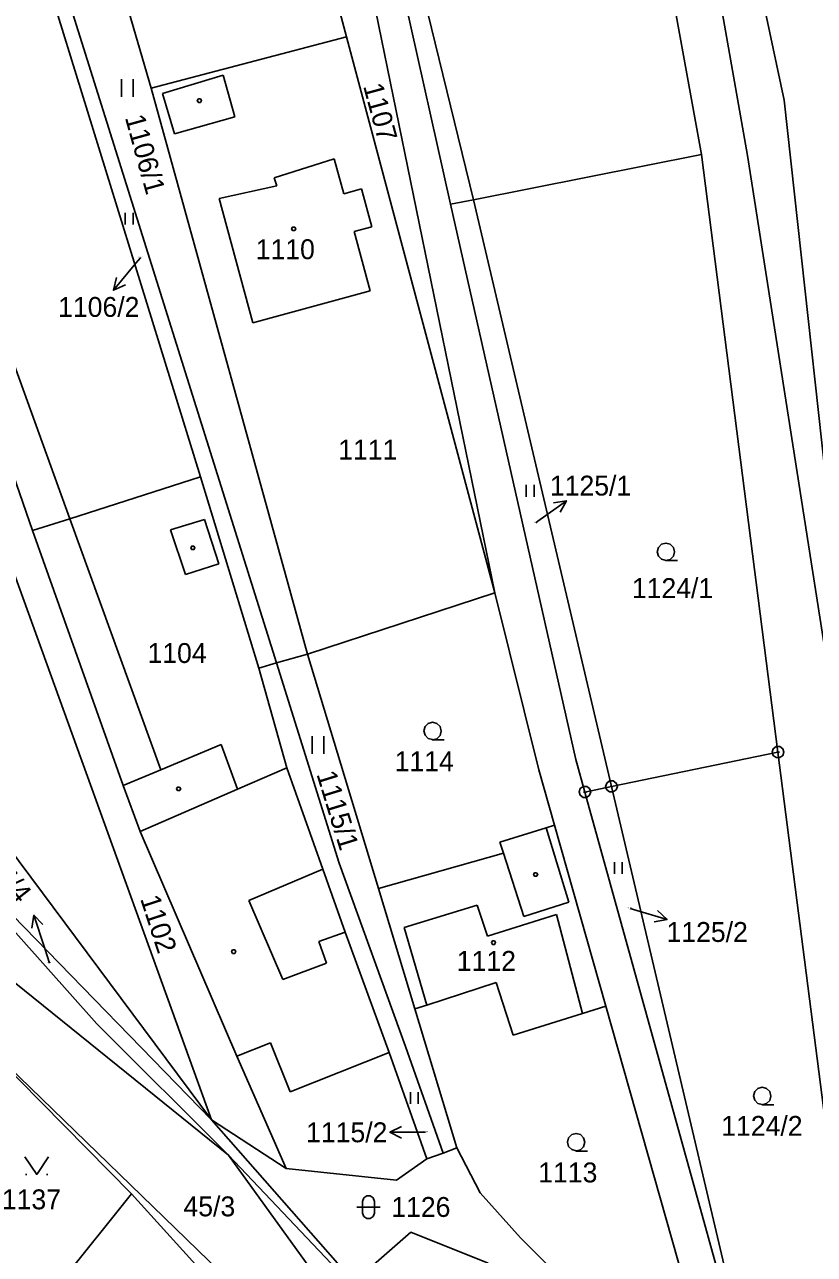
# Model space of a CAD drawing. Extents: x -609861 to -605046, y -1120287 to -1116307.
# Drawn here: x -607403.7 to -607336.2, y -1118936.8 to -1118831.6 of the extents above; entities that cross this region are included whole.
import ezdxf

# ---------------------------------------------------------------- set-up
doc = ezdxf.new("R2010")
doc.units = 0
for name, color, linetype in [('Vrstva 1', 7, 'Continuous'), ('Vrstva 2', 7, 'Continuous'), ('Vrstva 3', 7, 'Continuous'), ('Vrstva 4', 7, 'Continuous'), ('Vrstva 5', 7, 'Continuous'), ('Vrstva 7', 7, 'Continuous'), ('Vrstva 8', 7, 'Continuous')]:
    doc.layers.add(name, color=color, linetype=linetype)

msp = doc.modelspace()

# ---------------------------------------------------------------- linework, layer by layer
at = {"layer": 'Vrstva 1'}
for p, q in [((-607406.21, -1118791.7), (-607392.89, -1118837.08)), ((-607382.19, -1118886.21), (-607411.31, -1118793.33)), ((-607409.23, -1118803.85), (-607388.67, -1118870.31)), ((-607352.3, -1118807.14), (-607345.84, -1118842.76)), ((-607341.92, -1118842.84), (-607348.15, -1118807.47)), ((-607423.44, -1118808.75), (-607399.84, -1118873.88)), ((-607365.35, -1118846.62), (-607373.86, -1118811.69)), ((-607372.24, -1118824.96), (-607367.31, -1118847.01)), ((-607374.17, -1118828.22), (-607363.52, -1118880.2)), ((-607376.19, -1118832.69), (-607377.17, -1118829.02)), ((-607376.19, -1118832.69), (-607392.89, -1118837.08)), ((-607363.52, -1118880.2), (-607376.19, -1118832.69)), ((-607392.89, -1118837.08), (-607379.53, -1118885.46)), ((-607382.38, -1118844.75), (-607377.25, -1118843.12)), ((-607377.25, -1118843.12), (-607376.43, -1118846.12)), ((-607345.84, -1118842.76), (-607365.35, -1118846.62)), ((-607345.84, -1118842.76), (-607339.31, -1118893.84)), ((-607329.72, -1118920.78), (-607341.92, -1118842.84)), ((-607382.16, -1118845.44), (-607382.38, -1118844.75)), ((-607387.09, -1118846.5), (-607382.16, -1118845.44)), ((-607376.43, -1118846.12), (-607374.91, -1118845.7)), ((-607374.91, -1118845.7), (-607374.04, -1118848.92)), ((-607403.04, -1118874.9), (-607412.86, -1118846.8)), ((-607384.2, -1118857.13), (-607387.09, -1118846.5)), ((-607365.35, -1118846.62), (-607367.31, -1118847.01)), ((-607367.31, -1118847.01), (-607356.58, -1118894.47)), ((-607353.54, -1118896.77), (-607365.35, -1118846.62)), ((-607374.04, -1118848.92), (-607375.55, -1118849.33)), ((-607375.55, -1118849.33), (-607374.17, -1118854.39)), ((-607374.17, -1118854.39), (-607384.2, -1118857.13)), ((-607409.96, -1118863.77), (-607387.74, -1118925.25)), ((-607399.84, -1118873.88), (-607388.67, -1118870.31)), ((-607388.67, -1118870.31), (-607383.7, -1118886.64)), ((-607399.84, -1118873.88), (-607392.06, -1118895.34)), ((-607395.28, -1118896.69), (-607403.04, -1118874.9)), ((-607363.52, -1118880.2), (-607379.53, -1118885.46)), ((-607359.76, -1118895.33), (-607363.52, -1118880.2)), ((-607382.19, -1118886.21), (-607383.7, -1118886.64)), ((-607379.53, -1118885.46), (-607382.19, -1118886.21)), ((-607373.46, -1118905.48), (-607379.53, -1118885.46)), ((-607383.7, -1118886.64), (-607381.3, -1118895.17)), ((-607356.58, -1118894.47), (-607355.81, -1118897.24)), ((-607353.54, -1118896.77), (-607339.31, -1118893.84)), ((-607339.31, -1118893.84), (-607329.47, -1118970.87)), ((-607392.06, -1118895.34), (-607395.28, -1118896.69)), ((-607381.3, -1118895.17), (-607378.23, -1118903.84)), ((-607359.76, -1118895.33), (-607358.41, -1118900.08)), ((-607395.28, -1118896.69), (-607393.82, -1118900.61)), ((-607353.54, -1118896.77), (-607355.81, -1118897.24)), ((-607339.94, -1118954.49), (-607353.54, -1118896.77)), ((-607355.81, -1118897.24), (-607339.94, -1118954.49)), ((-607393.82, -1118900.61), (-607385.57, -1118919.82)), ((-607363.09, -1118901.53), (-607359.14, -1118900.31)), ((-607359.14, -1118900.31), (-607358.41, -1118900.08)), ((-607358.41, -1118900.08), (-607354.02, -1118915.55)), ((-607362.78, -1118902.47), (-607363.09, -1118901.53)), ((-607410.11, -1118902.93), (-607397.55, -1118917.05)), ((-607373.46, -1118905.48), (-607362.78, -1118902.47)), ((-607378.23, -1118903.84), (-607376.3, -1118909.21)), ((-607370.35, -1118915.77), (-607373.46, -1118905.48)), ((-607386.27, -1118928.26), (-607411.84, -1118907.68)), ((-607387.74, -1118925.25), (-607404.76, -1118907.75)), ((-607376.3, -1118909.21), (-607372.55, -1118919.51)), ((-607363.4, -1118913.52), (-607369.33, -1118915.44)), ((-607361.96, -1118918.03), (-607363.4, -1118913.52)), ((-607369.33, -1118915.44), (-607370.35, -1118915.77)), ((-607366.75, -1118927.66), (-607370.35, -1118915.77)), ((-607354.02, -1118915.55), (-607356.03, -1118916.18)), ((-607354.02, -1118915.55), (-607343.96, -1118951.03)), ((-607394.57, -1118931.57), (-607409.55, -1118916.39)), ((-607383.75, -1118941.37), (-607409.55, -1118916.39)), ((-607356.03, -1118916.18), (-607361.96, -1118918.03)), ((-607397.55, -1118917.05), (-607386.27, -1118928.26)), ((-607385.57, -1118919.82), (-607381.35, -1118929.42)), ((-607372.55, -1118919.51), (-607369.34, -1118928.59)), ((-607381.35, -1118929.42), (-607387.74, -1118925.25)), ((-607387.74, -1118925.25), (-607369.44, -1118946.03)), ((-607369.44, -1118946.03), (-607386.27, -1118928.26)), ((-607367.93, -1118928.09), (-607369.34, -1118928.59)), ((-607366.75, -1118927.66), (-607367.93, -1118928.09)), ((-607364.77, -1118931.5), (-607366.75, -1118927.66)), ((-607371.91, -1118930.4), (-607381.35, -1118929.42)), ((-607369.34, -1118928.59), (-607371.91, -1118930.4)), ((-607403.17, -1118942.31), (-607394.57, -1118931.57)), ((-607383.07, -1118944.24), (-607394.57, -1118931.57)), ((-607361.31, -1118935.35), (-607364.77, -1118931.5)), ((-607355.58, -1118941.05), (-607361.31, -1118935.35))]:
    msp.add_line(p, q, dxfattribs=at)
for points in [[(-607367.93, -1118928.09), (-607371.15, -1118918.99), (-607376.83, -1118903.32), (-607382.19, -1118886.21)], [(-607357.26, -1118967.41), (-607376.6, -1118941.7), (-607386.27, -1118928.26)]]:
    msp.add_lwpolyline(points, dxfattribs=at)
at = {"layer": 'Vrstva 3'}
for p, q in [((-607395.44, -1118836.32), (-607395.44, -1118837.82)), ((-607394.44, -1118837.82), (-607394.44, -1118836.32)), ((-607395.115, -1118847.725), (-607395.115, -1118848.73)), ((-607394.445, -1118848.73), (-607394.445, -1118847.725)), ((-607360.85, -1118870.97), (-607360.85, -1118872.02)), ((-607360.15, -1118872.02), (-607360.15, -1118870.97)), ((-607379.13, -1118892.46), (-607379.13, -1118893.96)), ((-607378.13, -1118893.96), (-607378.13, -1118892.46)), ((-607353.295, -1118903.225), (-607353.295, -1118904.23)), ((-607352.625, -1118904.23), (-607352.625, -1118903.225)), ((-607370.725, -1118922.885), (-607370.725, -1118923.89)), ((-607370.055, -1118923.89), (-607370.055, -1118922.885)), ((-607403.63, -1118929.92), (-607403.53, -1118929.92)), ((-607401.83, -1118929.92), (-607401.73, -1118929.92))]:
    msp.add_line(p, q, dxfattribs=at)
for points in [[(-607348.88, -1118877.44), (-607349.26, -1118877.34), (-607349.53, -1118877.07), (-607349.63, -1118876.7), (-607349.53, -1118876.33), (-607349.26, -1118876.06), (-607348.89, -1118875.96), (-607348.52, -1118876.06), (-607348.25, -1118876.33), (-607348.15, -1118876.71), (-607348.25, -1118877.09), (-607348.52, -1118877.36), (-607348.9, -1118877.46), (-607347.9, -1118877.46)], [(-607368.83, -1118892.76), (-607369.21, -1118892.66), (-607369.48, -1118892.39), (-607369.58, -1118892.02), (-607369.48, -1118891.65), (-607369.21, -1118891.38), (-607368.84, -1118891.28), (-607368.47, -1118891.38), (-607368.2, -1118891.65), (-607368.1, -1118892.03), (-607368.2, -1118892.41), (-607368.47, -1118892.68), (-607368.85, -1118892.78), (-607367.85, -1118892.78)], [(-607340.65, -1118923.95), (-607341.03, -1118923.85), (-607341.3, -1118923.58), (-607341.4, -1118923.21), (-607341.3, -1118922.84), (-607341.03, -1118922.57), (-607340.66, -1118922.47), (-607340.29, -1118922.57), (-607340.02, -1118922.84), (-607339.92, -1118923.22), (-607340.02, -1118923.6), (-607340.29, -1118923.87), (-607340.67, -1118923.97), (-607339.67, -1118923.97)], [(-607356.56, -1118927.9), (-607356.94, -1118927.8), (-607357.21, -1118927.53), (-607357.31, -1118927.16), (-607357.21, -1118926.79), (-607356.94, -1118926.52), (-607356.57, -1118926.42), (-607356.2, -1118926.52), (-607355.93, -1118926.79), (-607355.83, -1118927.17), (-607355.93, -1118927.55), (-607356.2, -1118927.82), (-607356.58, -1118927.92), (-607355.58, -1118927.92)], [(-607403.68, -1118928.42), (-607402.68, -1118929.92), (-607401.68, -1118928.42)], [(-607375.32, -1118932.72), (-607374.05, -1118932.72), (-607373.32, -1118932.72)]]:
    msp.add_lwpolyline(points, dxfattribs=at)
msp.add_lwpolyline([(-607374.82, -1118932.22), (-607374.72, -1118931.93), (-607374.47, -1118931.75), (-607374.16, -1118931.75), (-607373.91, -1118931.93), (-607373.81, -1118932.22), (-607373.81, -1118933.22), (-607373.91, -1118933.51), (-607374.16, -1118933.69), (-607374.47, -1118933.69), (-607374.72, -1118933.51), (-607374.82, -1118933.22)], close=True, dxfattribs=at)
at = {"layer": 'Vrstva 4'}
for p, q in [((-607338.78, -1118838.1), (-607346.21, -1118803.25)), ((-607391.93, -1118837.54), (-607386.75, -1118835.97)), ((-607386.75, -1118835.97), (-607385.75, -1118839.54)), ((-607390.91, -1118840.99), (-607391.93, -1118837.54)), ((-607329.72, -1118920.78), (-607338.78, -1118838.1)), ((-607385.75, -1118839.54), (-607390.91, -1118840.99)), ((-607427.17, -1118872.35), (-607387.74, -1118925.25)), ((-607403.04, -1118874.9), (-607399.84, -1118873.88)), ((-607391.23, -1118874.82), (-607388.32, -1118873.95)), ((-607389.97, -1118878.66), (-607391.23, -1118874.82)), ((-607388.32, -1118873.95), (-607387.1, -1118877.73)), ((-607387.1, -1118877.73), (-607389.97, -1118878.66)), ((-607392.06, -1118895.34), (-607386.92, -1118893.19)), ((-607386.92, -1118893.19), (-607385.51, -1118896.99)), ((-607385.51, -1118896.99), (-607381.3, -1118895.17)), ((-607393.82, -1118900.61), (-607385.51, -1118896.99)), ((-607359.14, -1118900.31), (-607357.18, -1118906.66)), ((-607361.05, -1118907.87), (-607362.78, -1118902.47)), ((-607378.23, -1118903.84), (-607384.54, -1118906.51)), ((-607384.54, -1118906.51), (-607381.63, -1118913.27)), ((-607371.28, -1118908.82), (-607365.03, -1118906.92)), ((-607365.03, -1118906.92), (-607364.14, -1118909.56)), ((-607357.18, -1118906.66), (-607361.05, -1118907.87)), ((-607364.14, -1118909.56), (-607358.25, -1118907.71)), ((-607358.25, -1118907.71), (-607356.03, -1118916.18)), ((-607378.56, -1118910.01), (-607376.3, -1118909.21)), ((-607369.33, -1118915.44), (-607371.28, -1118908.82)), ((-607377.9, -1118911.86), (-607378.56, -1118910.01)), ((-607381.63, -1118913.27), (-607377.9, -1118911.86)), ((-607382.7, -1118918.66), (-607385.57, -1118919.82)), ((-607381, -1118922.87), (-607382.7, -1118918.66)), ((-607372.55, -1118919.51), (-607381, -1118922.87)), ((-607374.11, -1118937.85), (-607370.71, -1118934.84)), ((-607370.71, -1118934.84), (-607364.08, -1118937.49))]:
    msp.add_line(p, q, dxfattribs=at)
at = {"layer": 'Vrstva 5'}
for points in [[(-607388.68, -1118838), (-607388.59, -1118838.15), (-607388.68, -1118838.3), (-607388.86, -1118838.3), (-607388.95, -1118838.15), (-607388.86, -1118838)], [(-607380.62, -1118848.95), (-607380.53, -1118849.1), (-607380.62, -1118849.25), (-607380.8, -1118849.25), (-607380.89, -1118849.1), (-607380.8, -1118848.95)], [(-607389.24, -1118876.22), (-607389.15, -1118876.37), (-607389.24, -1118876.52), (-607389.42, -1118876.52), (-607389.51, -1118876.37), (-607389.42, -1118876.22)], [(-607390.46, -1118896.81), (-607390.37, -1118896.96), (-607390.46, -1118897.11), (-607390.64, -1118897.11), (-607390.73, -1118896.96), (-607390.64, -1118896.81)], [(-607359.94, -1118904.14), (-607359.85, -1118904.29), (-607359.94, -1118904.44), (-607360.12, -1118904.44), (-607360.21, -1118904.29), (-607360.12, -1118904.14)], [(-607363.54, -1118909.96), (-607363.45, -1118910.11), (-607363.54, -1118910.26), (-607363.72, -1118910.26), (-607363.81, -1118910.11), (-607363.72, -1118909.96)], [(-607385.75, -1118910.73), (-607385.66, -1118910.88), (-607385.75, -1118911.03), (-607385.93, -1118911.03), (-607386.02, -1118910.88), (-607385.93, -1118910.73)]]:
    msp.add_lwpolyline(points, close=True, dxfattribs=at)
at = {"layer": 'Vrstva 7'}
for p, q in [((-607393.81, -1118851.58), (-607394.2, -1118852.05)), ((-607396.125, -1118854.351), (-607394.2, -1118852.05)), ((-607357.403, -1118872.341), (-607359.84, -1118874.09)), ((-607360.02, -1118874.22), (-607359.84, -1118874.09)), ((-607351.95, -1118907.19), (-607351.66, -1118907.28)), ((-607348.785, -1118908.136), (-607351.66, -1118907.28)), ((-607402.931, -1118907.771), (-607401.99, -1118910.62)), ((-607401.58, -1118911.86), (-607401.99, -1118910.62)), ((-607372.48, -1118926.321), (-607369.48, -1118926.32)), ((-607369.44, -1118926.32), (-607369.48, -1118926.32))]:
    msp.add_line(p, q, dxfattribs=at)
for points in [[(-607395.1, -1118853.905), (-607396.125, -1118854.351), (-607395.867, -1118853.263)], [(-607358.507, -1118872.518), (-607357.403, -1118872.341), (-607357.924, -1118873.33)], [(-607349.6, -1118907.372), (-607348.785, -1118908.136), (-607349.886, -1118908.33)], [(-607403.092, -1118908.878), (-607402.931, -1118907.771), (-607402.142, -1118908.564)], [(-607371.48, -1118926.82), (-607372.48, -1118926.321), (-607371.48, -1118925.82)]]:
    msp.add_lwpolyline(points, dxfattribs=at)
at = {"layer": 'Vrstva 8'}
for p, q in [((-607339.43, -1118893.84), (-607339.19, -1118893.84)), ((-607353.66, -1118896.77), (-607353.42, -1118896.77)), ((-607355.93, -1118897.24), (-607355.69, -1118897.24))]:
    msp.add_line(p, q, dxfattribs=at)
for points in [[(-607339.16, -1118893.36), (-607338.91, -1118893.54), (-607338.81, -1118893.83), (-607338.91, -1118894.12), (-607339.16, -1118894.3), (-607339.47, -1118894.3), (-607339.72, -1118894.12), (-607339.82, -1118893.83), (-607339.72, -1118893.54), (-607339.47, -1118893.36)], [(-607355.66, -1118896.76), (-607355.41, -1118896.94), (-607355.31, -1118897.23), (-607355.41, -1118897.52), (-607355.66, -1118897.7), (-607355.97, -1118897.7), (-607356.22, -1118897.52), (-607356.32, -1118897.23), (-607356.22, -1118896.94), (-607355.97, -1118896.76)], [(-607353.39, -1118896.29), (-607353.14, -1118896.47), (-607353.04, -1118896.76), (-607353.14, -1118897.05), (-607353.39, -1118897.23), (-607353.7, -1118897.23), (-607353.95, -1118897.05), (-607354.05, -1118896.76), (-607353.95, -1118896.47), (-607353.7, -1118896.29)]]:
    msp.add_lwpolyline(points, close=True, dxfattribs=at)

# ---------------------------------------------------------------- texts
at = {"layer": 'Vrstva 2'}
for s, rotation, p in [('1107', 285.27569, (-607374.787, -1118836.899)), ('1106/1', 285.50487, (-607395.15, -1118839.588)), ('1115/1', 287.16645, (-607378.78, -1118895.706)), ('1102', 288.02588, (-607393.848, -1118906.353))]:
    msp.add_text(s, height=1.7, rotation=rotation, dxfattribs=at).set_placement(p)
for s, height, p in [('1110', 1.7, (-607383.957, -1118851.7)), ('1106/2', 0.1, (-607394.017, -1118851.58)), ('1111', 1.7, (-607376.907, -1118868.83)), ('1125/1', 0.1, (-607360.208, -1118874.22)), ('1124/1', 1.7, (-607351.802, -1118880.66)), ('1104', 1.7, (-607393.207, -1118886.21)), ('1114', 1.7, (-607372.077, -1118895.46)), ('1125/2', 0.1, (-607352.163, -1118907.19)), ('1112', 1.7, (-607366.767, -1118912.52)), ('45/4', 0.1, (-607401.744, -1118911.86)), ('1124/2', 1.7, (-607344.164, -1118926.62)), ('1115/2', 0.1, (-607369.628, -1118926.32)), ('1113', 1.7, (-607359.807, -1118930.6)), ('1137', 1.7, (-607405.657, -1118932.9)), ('45/3', 1.7, (-607390.133, -1118933.5)), ('1126', 1.7, (-607372.367, -1118933.55))]:
    msp.add_text(s, height=height, dxfattribs=at).set_placement(p)
at = {"layer": 'Vrstva 7'}
for s, p in [('1106/2', (-607400.847, -1118856.63)), ('1125/1', (-607358.809, -1118871.9)), ('1125/2', (-607348.841, -1118910.05)), ('1115/2', (-607379.649, -1118927.17))]:
    msp.add_text(s, height=1.7, dxfattribs=at).set_placement(p)
msp.add_text('45/4', height=1.7, rotation=308.48048, dxfattribs=at).set_placement((-607407.077, -1118903.395))

doc.saveas('drawing.dxf')
